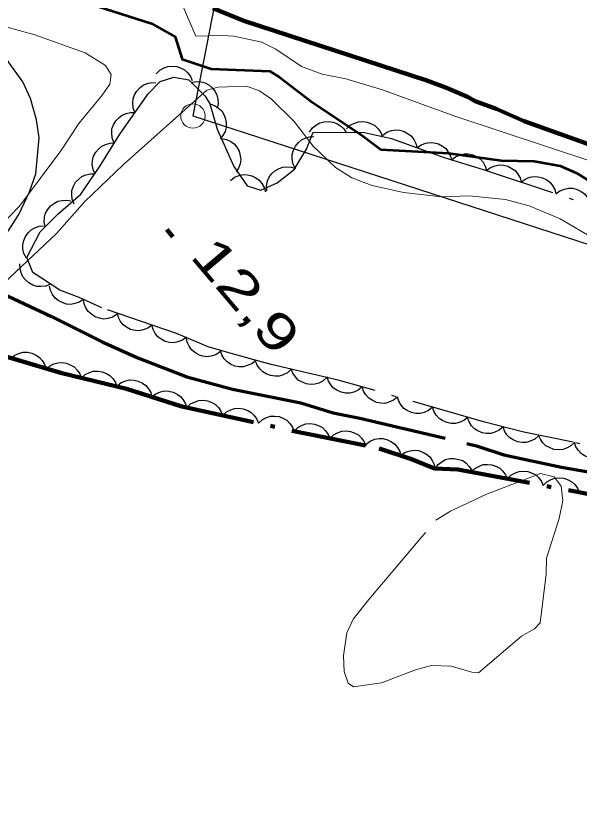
# Model space of a CAD drawing. Extents: x 386081 to 389416, y 5130568 to 5134082.
# Drawn here: x 387282.8 to 387329.1, y 5132640.2 to 5132704.2 of the extents above; entities that cross this region are included whole.
import ezdxf

# ---------------------------------------------------------------- set-up
doc = ezdxf.new("R2010")
doc.units = 0
doc.header["$LTSCALE"] = 1.2
for name, pattern in [('DASH_DOUBLE_DOT', [9.2, 5, -1.2, 0.3, -1.2, 0.3, -1.2]), ('DOT_DASHED', [7.7, 5, -1.2, 0.3, -1.2]), ('LONG_DASHED', [7.5, 6, -1.5])]:
    doc.linetypes.add(name, pattern=pattern)
for name, color, linetype, lineweight in [('1', 7, 'Continuous', 53), ('2', 7, 'Continuous', 13), ('22', 7, 'Continuous', 13), ('3', 7, 'Continuous', 140), ('36', 7, 'Continuous', 13), ('4', 7, 'DASH_DOUBLE_DOT', 53), ('41', 7, 'DOT_DASHED', 25), ('44', 7, 'Continuous', 25)]:
    doc.layers.add(name, color=color, linetype=linetype, lineweight=lineweight)

msp = doc.modelspace()

# ---------------------------------------------------------------- linework, layer by layer
at = {"layer": '1'}
msp.add_lwpolyline([(387289.52, 5132705.01), (387293.96, 5132703.59), (387295.92, 5132702.51), (387296.49, 5132700.67), (387298.86, 5132699.9), (387303.68, 5132699.69), (387304.46, 5132699.21), (387307.15, 5132697.16), (387311.15, 5132694.5), (387312.78, 5132693.28), (387318.34, 5132692.98), (387322.64, 5132692.37), (387325.34, 5132692.33), (387327.48, 5132691.95), (387328.85, 5132691.34), (387330.89, 5132690.05)], dxfattribs=at)
at = {"layer": '2'}
for points in [[(387296.59, 5132704.9), (387297.61, 5132702.57), (387299.75, 5132702.62), (387300.73, 5132702.57), (387303.03, 5132702.07), (387304.18, 5132701.5), (387306.26, 5132700.09), (387307.98, 5132699.46), (387309.9, 5132699.08), (387312.91, 5132698.16), (387318.86, 5132696.01), (387330.33, 5132692.2), (387333.99, 5132691.32), (387338.8, 5132690.46), (387359.26, 5132686.38)], [(387279.42, 5132704.05), (387284.4, 5132702.68), (387288.54, 5132701.21), (387290.2, 5132700.16), (387290.67, 5132699.42), (387290.56, 5132698.63), (387289.94, 5132697.72), (387288.01, 5132695.42), (387286.54, 5132693.17), (387283.16, 5132688.63), (387281.42, 5132686.88)], [(387288.51, 5132689.01), (387291.65, 5132692.03), (387298.51, 5132698.15), (387299.45, 5132698.38), (387301.75, 5132698.48), (387302.84, 5132698.09), (387303.81, 5132697.4), (387305.66, 5132695.58), (387307.23, 5132693.55), (387309.05, 5132691.79), (387310.4, 5132690.97), (387312.07, 5132690.34), (387314.65, 5132689.76), (387317.76, 5132689.41), (387320.01, 5132689.48), (387323, 5132689.19), (387324.94, 5132688.67), (387327.49, 5132687.59), (387330.2, 5132686)], [(387264.51, 5132666), (387286.19, 5132686.4), (387288.51, 5132689.01)]]:
    msp.add_lwpolyline(points, dxfattribs=at)
at = {"layer": '2', "linetype": 'LONG_DASHED'}
msp.add_lwpolyline([(387320.8, 5132650.4), (387320.23, 5132650.46), (387318.54, 5132650.96), (387316.93, 5132650.99), (387315.61, 5132650.66), (387312.84, 5132649.59), (387310.54, 5132649.26), (387310.1, 5132649.55), (387309.76, 5132650.5), (387309.71, 5132651.79), (387310, 5132653.68), (387310.52, 5132654.79), (387311.79, 5132656.41), (387317.29, 5132662.92), (387318.48, 5132663.66), (387321.4, 5132665.01), (387325.88, 5132666.73), (387326.98, 5132666.46), (387327.57, 5132665.7), (387327.69, 5132664.53), (387327.39, 5132663.04), (387326.37, 5132659.79), (387326.33, 5132658.48), (387325.85, 5132654.49), (387325.38, 5132654.01), (387324.32, 5132653.41)], close=True, dxfattribs=at)
at = {"layer": '22', "linetype": 'LONG_DASHED', "lineweight": 70}
msp.add_lwpolyline([(387279.04, 5132682.86), (387281.33, 5132681.68), (387285.76, 5132679.6), (387289.92, 5132677.53), (387292.84, 5132676.22), (387296.88, 5132674.65), (387300.61, 5132673.65), (387306.21, 5132672.52), (387308.88, 5132671.71), (387311.06, 5132671.27), (387320.63, 5132669.01), (387322.87, 5132668.26), (387327.6, 5132667.26), (387331.52, 5132666.57), (387343.15, 5132663.62), (387345.2, 5132662.93), (387350.54, 5132660.55), (387357.31, 5132657.13), (387365.08, 5132652.95), (387368.5, 5132651.4), (387369.55, 5132650.96), (387374.41, 5132649.83)], dxfattribs=at)
at = {"layer": '3'}
msp.add_line((387295.22, 5132686.73), (387295.73, 5132686.12), dxfattribs=at)
at = {"layer": '36', "lineweight": 25}
msp.add_lwpolyline([(387339.88, 5132913.57), (387325.97, 5132843.76), (387310.62, 5132763.9), (387297.35, 5132696.04), (387384.34, 5132667.8), (387460.24, 5132662.26), (387617.76, 5132650.47), (387656.65, 5132646.41), (387738.05, 5132640.04), (387768.02, 5132600.07)], dxfattribs=at)
at = {"layer": '36'}
msp.add_circle((387297.368, 5132696.02), 1, dxfattribs=at)
at = {"layer": '4', "linetype": 'Continuous', "lineweight": 90}
msp.add_lwpolyline([(387299.01, 5132704.86), (387301.54, 5132703.83), (387316.55, 5132698.93), (387318.16, 5132698.33), (387319.89, 5132697.6), (387320.51, 5132697.23), (387322.24, 5132696.62), (387324.52, 5132695.59), (387333.85, 5132692.26), (387336.14, 5132691.6), (387342.06, 5132690.4), (387345.21, 5132689.62), (387350.89, 5132688.54), (387354.78, 5132687.64), (387356.57, 5132687.47), (387358.3, 5132687.11)], dxfattribs=at)
at = {"layer": '41'}
msp.add_lwpolyline([(387282.22, 5132686.59), (387283.1, 5132687.95), (387283.98, 5132689.81), (387284.49, 5132691.29), (387284.77, 5132694.23), (387284.53, 5132695.72), (387284.05, 5132697.45), (387283.43, 5132698.82), (387282.07, 5132700.68), (387280.96, 5132701.8), (387280.21, 5132702.54), (387274.26, 5132706.27)], dxfattribs=at)
at = {"layer": '44'}
for points in [[(387294.36, 5132699.48), (387294.65, 5132699.78), (387295.01, 5132699.97), (387295.32, 5132700.09), (387295.67, 5132700.11), (387296.04, 5132700.08), (387296.4, 5132699.94), (387296.69, 5132699.8), (387296.94, 5132699.56), (387297.16, 5132699.26), (387297.31, 5132698.93)], [(387292.61, 5132696.3), (387292.46, 5132696.69), (387292.43, 5132697.09), (387292.46, 5132697.42), (387292.58, 5132697.75), (387292.76, 5132698.07), (387293.03, 5132698.35), (387293.28, 5132698.55), (387293.61, 5132698.68), (387293.97, 5132698.76), (387294.33, 5132698.75)], [(387297.23, 5132698.78), (387297.64, 5132698.86), (387298.05, 5132698.82), (387298.37, 5132698.74), (387298.67, 5132698.57), (387298.96, 5132698.33), (387299.18, 5132698.02), (387299.34, 5132697.74), (387299.41, 5132697.39), (387299.43, 5132697.02), (387299.36, 5132696.67)], [(387298.75, 5132697.02), (387299.15, 5132696.89), (387299.48, 5132696.66), (387299.73, 5132696.44), (387299.91, 5132696.14), (387300.05, 5132695.8), (387300.1, 5132695.42), (387300.1, 5132695.09), (387300, 5132694.76), (387299.83, 5132694.42), (387299.61, 5132694.15)], [(387290.89, 5132693.84), (387290.74, 5132694.23), (387290.71, 5132694.64), (387290.73, 5132694.97), (387290.85, 5132695.3), (387291.04, 5132695.62), (387291.31, 5132695.89), (387291.56, 5132696.1), (387291.89, 5132696.23), (387292.25, 5132696.3), (387292.61, 5132696.3)], [(387306.93, 5132694.69), (387307.17, 5132695.04), (387307.49, 5132695.29), (387307.77, 5132695.46), (387308.11, 5132695.55), (387308.48, 5132695.58), (387308.86, 5132695.51), (387309.17, 5132695.42), (387309.46, 5132695.22), (387309.74, 5132694.97), (387309.93, 5132694.67)], [(387309.97, 5132694.97), (387310.27, 5132695.26), (387310.63, 5132695.44), (387310.94, 5132695.55), (387311.29, 5132695.57), (387311.66, 5132695.53), (387312.02, 5132695.39), (387312.3, 5132695.24), (387312.55, 5132694.98), (387312.77, 5132694.68), (387312.9, 5132694.35)], [(387312.93, 5132694.45), (387313.27, 5132694.7), (387313.66, 5132694.83), (387313.98, 5132694.89), (387314.33, 5132694.86), (387314.69, 5132694.76), (387315.02, 5132694.57), (387315.28, 5132694.38), (387315.49, 5132694.1), (387315.66, 5132693.77), (387315.75, 5132693.42)], [(387289.35, 5132691.27), (387289.18, 5132691.65), (387289.12, 5132692.05), (387289.13, 5132692.38), (387289.23, 5132692.72), (387289.4, 5132693.05), (387289.65, 5132693.34), (387289.89, 5132693.56), (387290.21, 5132693.7), (387290.57, 5132693.8), (387290.93, 5132693.82)], [(387299.71, 5132694.18), (387300.12, 5132694.11), (387300.48, 5132693.92), (387300.75, 5132693.73), (387300.97, 5132693.46), (387301.15, 5132693.14), (387301.24, 5132692.76), (387301.29, 5132692.44), (387301.23, 5132692.09), (387301.11, 5132691.74), (387300.92, 5132691.44)], [(387305.75, 5132691.76), (387305.57, 5132692.14), (387305.52, 5132692.55), (387305.51, 5132692.88), (387305.61, 5132693.21), (387305.77, 5132693.55), (387306.02, 5132693.84), (387306.26, 5132694.06), (387306.58, 5132694.21), (387306.93, 5132694.32), (387307.29, 5132694.34)], [(387315.75, 5132693.42), (387316.09, 5132693.66), (387316.47, 5132693.8), (387316.8, 5132693.86), (387317.15, 5132693.83), (387317.5, 5132693.73), (387317.84, 5132693.54), (387318.1, 5132693.35), (387318.31, 5132693.07), (387318.48, 5132692.74), (387318.57, 5132692.39)], [(387318.58, 5132692.42), (387318.9, 5132692.69), (387319.28, 5132692.84), (387319.6, 5132692.93), (387319.95, 5132692.92), (387320.31, 5132692.84), (387320.65, 5132692.67), (387320.93, 5132692.5), (387321.16, 5132692.23), (387321.34, 5132691.91), (387321.45, 5132691.56)], [(387303.42, 5132689.89), (387303.4, 5132690.3), (387303.49, 5132690.7), (387303.61, 5132691.01), (387303.82, 5132691.29), (387304.09, 5132691.54), (387304.43, 5132691.72), (387304.73, 5132691.84), (387305.08, 5132691.87), (387305.45, 5132691.84), (387305.79, 5132691.73)], [(387321.45, 5132691.55), (387321.78, 5132691.81), (387322.16, 5132691.95), (387322.48, 5132692.02), (387322.83, 5132692), (387323.19, 5132691.91), (387323.53, 5132691.73), (387323.8, 5132691.55), (387324.02, 5132691.27), (387324.2, 5132690.95), (387324.29, 5132690.6)], [(387287.62, 5132688.81), (387287.47, 5132689.2), (387287.44, 5132689.6), (387287.45, 5132689.93), (387287.57, 5132690.27), (387287.75, 5132690.59), (387288.02, 5132690.86), (387288.27, 5132691.07), (387288.59, 5132691.21), (387288.96, 5132691.29), (387289.32, 5132691.29)], [(387300.46, 5132690.75), (387300.78, 5132691), (387301.16, 5132691.15), (387301.49, 5132691.23), (387301.84, 5132691.21), (387302.2, 5132691.12), (387302.54, 5132690.95), (387302.81, 5132690.76), (387303.03, 5132690.49), (387303.21, 5132690.17), (387303.31, 5132689.82)], [(387324.29, 5132690.6), (387324.62, 5132690.85), (387325.01, 5132691), (387325.33, 5132691.07), (387325.68, 5132691.05), (387326.04, 5132690.96), (387326.38, 5132690.78), (387326.65, 5132690.6), (387326.86, 5132690.32), (387327.04, 5132689.99), (387327.14, 5132689.65)], [(387327.14, 5132689.65), (387327.47, 5132689.9), (387327.85, 5132690.04), (387328.17, 5132690.12), (387328.52, 5132690.1), (387328.88, 5132690.01), (387329.22, 5132689.83), (387329.49, 5132689.64), (387329.71, 5132689.37), (387329.89, 5132689.04), (387329.98, 5132688.7)], [(387285.25, 5132686.93), (387285.17, 5132687.34), (387285.21, 5132687.74), (387285.28, 5132688.07), (387285.46, 5132688.37), (387285.7, 5132688.65), (387286.01, 5132688.88), (387286.29, 5132689.04), (387286.64, 5132689.11), (387287.01, 5132689.12), (387287.36, 5132689.06)], [(387283.71, 5132684.38), (387283.51, 5132684.75), (387283.43, 5132685.15), (387283.41, 5132685.48), (387283.49, 5132685.82), (387283.64, 5132686.16), (387283.87, 5132686.46), (387284.1, 5132686.7), (387284.41, 5132686.87), (387284.76, 5132686.99), (387285.11, 5132687.03)], [(387285.69, 5132682.25), (387285.31, 5132682.09), (387284.9, 5132682.05), (387284.57, 5132682.06), (387284.24, 5132682.17), (387283.91, 5132682.35), (387283.63, 5132682.61), (387283.42, 5132682.85), (387283.28, 5132683.18), (387283.19, 5132683.54), (387283.18, 5132683.9)], [(387288.41, 5132681.01), (387288.07, 5132680.77), (387287.68, 5132680.65), (387287.35, 5132680.59), (387287, 5132680.62), (387286.65, 5132680.73), (387286.32, 5132680.92), (387286.06, 5132681.11), (387285.85, 5132681.4), (387285.69, 5132681.73), (387285.6, 5132682.08)], [(387291.13, 5132679.75), (387290.77, 5132679.53), (387290.38, 5132679.43), (387290.05, 5132679.39), (387289.71, 5132679.45), (387289.36, 5132679.57), (387289.04, 5132679.79), (387288.79, 5132680), (387288.6, 5132680.3), (387288.46, 5132680.64), (387288.4, 5132680.99)], [(387294.01, 5132678.89), (387293.68, 5132678.64), (387293.3, 5132678.5), (387292.97, 5132678.43), (387292.62, 5132678.45), (387292.26, 5132678.54), (387291.93, 5132678.73), (387291.66, 5132678.91), (387291.44, 5132679.19), (387291.27, 5132679.52), (387291.18, 5132679.87)], [(387296.85, 5132677.91), (387296.51, 5132677.66), (387296.13, 5132677.52), (387295.81, 5132677.45), (387295.46, 5132677.47), (387295.1, 5132677.56), (387294.76, 5132677.75), (387294.49, 5132677.93), (387294.28, 5132678.21), (387294.11, 5132678.54), (387294.01, 5132678.89)], [(387299.59, 5132676.69), (387299.24, 5132676.46), (387298.85, 5132676.35), (387298.52, 5132676.3), (387298.17, 5132676.35), (387297.82, 5132676.46), (387297.5, 5132676.67), (387297.24, 5132676.87), (387297.05, 5132677.16), (387296.9, 5132677.5), (387296.83, 5132677.85)], [(387282.44, 5132676.17), (387282.76, 5132676.44), (387283.14, 5132676.6), (387283.46, 5132676.68), (387283.81, 5132676.67), (387284.17, 5132676.6), (387284.51, 5132676.43), (387284.79, 5132676.25), (387285.02, 5132675.98), (387285.21, 5132675.67), (387285.32, 5132675.32)], [(387302.52, 5132676), (387302.21, 5132675.73), (387301.83, 5132675.57), (387301.52, 5132675.48), (387301.16, 5132675.48), (387300.8, 5132675.54), (387300.45, 5132675.7), (387300.17, 5132675.87), (387299.94, 5132676.14), (387299.75, 5132676.45), (387299.63, 5132676.79)], [(387285.3, 5132675.25), (387285.6, 5132675.54), (387285.97, 5132675.71), (387286.29, 5132675.81), (387286.64, 5132675.82), (387287, 5132675.77), (387287.36, 5132675.62), (387287.64, 5132675.46), (387287.88, 5132675.2), (387288.09, 5132674.89), (387288.22, 5132674.56)], [(387305.43, 5132675.28), (387305.13, 5132674.99), (387304.76, 5132674.82), (387304.45, 5132674.71), (387304.1, 5132674.7), (387303.73, 5132674.75), (387303.38, 5132674.9), (387303.09, 5132675.06), (387302.85, 5132675.31), (387302.64, 5132675.62), (387302.51, 5132675.95)], [(387308.36, 5132674.61), (387308.05, 5132674.32), (387307.69, 5132674.14), (387307.37, 5132674.04), (387307.02, 5132674.03), (387306.66, 5132674.08), (387306.3, 5132674.23), (387306.01, 5132674.38), (387305.77, 5132674.64), (387305.56, 5132674.94), (387305.43, 5132675.28)], [(387288.22, 5132674.56), (387288.52, 5132674.84), (387288.89, 5132675.01), (387289.2, 5132675.12), (387289.56, 5132675.13), (387289.92, 5132675.07), (387290.27, 5132674.92), (387290.56, 5132674.76), (387290.8, 5132674.51), (387291.01, 5132674.2), (387291.13, 5132673.86)], [(387311.25, 5132673.83), (387310.93, 5132673.56), (387310.56, 5132673.4), (387310.24, 5132673.31), (387309.89, 5132673.32), (387309.53, 5132673.39), (387309.18, 5132673.56), (387308.9, 5132673.73), (387308.67, 5132673.99), (387308.48, 5132674.31), (387308.37, 5132674.65)], [(387291.15, 5132673.92), (387291.48, 5132674.18), (387291.86, 5132674.33), (387292.18, 5132674.4), (387292.53, 5132674.39), (387292.89, 5132674.31), (387293.23, 5132674.13), (387293.5, 5132673.95), (387293.72, 5132673.68), (387293.91, 5132673.36), (387294.01, 5132673.01)], [(387294.01, 5132673.01), (387294.34, 5132673.27), (387294.71, 5132673.42), (387295.04, 5132673.5), (387295.39, 5132673.48), (387295.75, 5132673.4), (387296.09, 5132673.22), (387296.36, 5132673.05), (387296.58, 5132672.77), (387296.77, 5132672.45), (387296.87, 5132672.1)], [(387314.14, 5132673), (387313.82, 5132672.73), (387313.44, 5132672.57), (387313.12, 5132672.48), (387312.77, 5132672.49), (387312.41, 5132672.56), (387312.06, 5132672.73), (387311.79, 5132672.9), (387311.56, 5132673.17), (387311.36, 5132673.48), (387311.25, 5132673.83)], [(387296.88, 5132672.14), (387297.18, 5132672.43), (387297.54, 5132672.61), (387297.86, 5132672.72), (387298.21, 5132672.73), (387298.57, 5132672.68), (387298.93, 5132672.54), (387299.22, 5132672.39), (387299.46, 5132672.13), (387299.67, 5132671.83), (387299.81, 5132671.49)], [(387317.02, 5132672.17), (387316.7, 5132671.9), (387316.32, 5132671.74), (387316.01, 5132671.65), (387315.65, 5132671.66), (387315.29, 5132671.73), (387314.95, 5132671.9), (387314.67, 5132672.07), (387314.44, 5132672.34), (387314.25, 5132672.65), (387314.14, 5132673)], [(387299.81, 5132671.49), (387300.11, 5132671.78), (387300.47, 5132671.96), (387300.79, 5132672.07), (387301.14, 5132672.09), (387301.5, 5132672.04), (387301.86, 5132671.89), (387302.15, 5132671.74), (387302.39, 5132671.49), (387302.6, 5132671.18), (387302.74, 5132670.85)], [(387319.9, 5132671.34), (387319.58, 5132671.07), (387319.21, 5132670.91), (387318.89, 5132670.83), (387318.54, 5132670.83), (387318.18, 5132670.9), (387317.83, 5132671.07), (387317.55, 5132671.24), (387317.32, 5132671.51), (387317.13, 5132671.83), (387317.02, 5132672.17)], [(387302.74, 5132670.85), (387303.04, 5132671.14), (387303.4, 5132671.32), (387303.72, 5132671.43), (387304.07, 5132671.44), (387304.43, 5132671.39), (387304.79, 5132671.25), (387305.08, 5132671.1), (387305.32, 5132670.84), (387305.53, 5132670.54), (387305.67, 5132670.2)], [(387305.67, 5132670.2), (387305.97, 5132670.5), (387306.33, 5132670.68), (387306.64, 5132670.8), (387306.99, 5132670.82), (387307.35, 5132670.78), (387307.71, 5132670.64), (387308, 5132670.49), (387308.25, 5132670.24), (387308.47, 5132669.94), (387308.61, 5132669.61)], [(387322.8, 5132670.56), (387322.49, 5132670.28), (387322.12, 5132670.11), (387321.8, 5132670.02), (387321.45, 5132670.01), (387321.09, 5132670.07), (387320.74, 5132670.23), (387320.45, 5132670.39), (387320.22, 5132670.65), (387320.01, 5132670.96), (387319.89, 5132671.3)], [(387308.61, 5132669.61), (387308.91, 5132669.9), (387309.27, 5132670.09), (387309.58, 5132670.2), (387309.93, 5132670.22), (387310.29, 5132670.18), (387310.65, 5132670.04), (387310.94, 5132669.89), (387311.19, 5132669.64), (387311.41, 5132669.34), (387311.55, 5132669.01)], [(387325.71, 5132669.82), (387325.4, 5132669.55), (387325.03, 5132669.38), (387324.71, 5132669.28), (387324.36, 5132669.27), (387323.99, 5132669.33), (387323.64, 5132669.49), (387323.36, 5132669.65), (387323.12, 5132669.91), (387322.92, 5132670.22), (387322.8, 5132670.56)], [(387311.58, 5132669.14), (387311.91, 5132669.39), (387312.29, 5132669.54), (387312.61, 5132669.61), (387312.97, 5132669.59), (387313.32, 5132669.5), (387313.66, 5132669.32), (387313.93, 5132669.14), (387314.15, 5132668.87), (387314.33, 5132668.54), (387314.43, 5132668.19)], [(387328.66, 5132669.28), (387328.36, 5132668.99), (387328, 5132668.8), (387327.69, 5132668.69), (387327.34, 5132668.67), (387326.97, 5132668.71), (387326.61, 5132668.85), (387326.32, 5132669), (387326.07, 5132669.25), (387325.86, 5132669.55), (387325.72, 5132669.88)], [(387331.56, 5132668.51), (387331.25, 5132668.23), (387330.87, 5132668.07), (387330.56, 5132667.97), (387330.21, 5132667.97), (387329.84, 5132668.04), (387329.49, 5132668.19), (387329.21, 5132668.36), (387328.98, 5132668.62), (387328.78, 5132668.93), (387328.66, 5132669.27)], [(387314.45, 5132668.26), (387314.8, 5132668.49), (387315.19, 5132668.6), (387315.52, 5132668.65), (387315.87, 5132668.61), (387316.22, 5132668.49), (387316.54, 5132668.29), (387316.8, 5132668.09), (387317, 5132667.8), (387317.15, 5132667.46), (387317.22, 5132667.11)], [(387317.23, 5132667.13), (387317.47, 5132667.47), (387317.8, 5132667.71), (387318.09, 5132667.87), (387318.43, 5132667.95), (387318.8, 5132667.97), (387319.18, 5132667.89), (387319.49, 5132667.79), (387319.77, 5132667.58), (387320.03, 5132667.32), (387320.23, 5132667.02)], [(387320.21, 5132666.85), (387320.5, 5132667.15), (387320.86, 5132667.34), (387321.17, 5132667.46), (387321.52, 5132667.48), (387321.89, 5132667.45), (387322.25, 5132667.31), (387322.54, 5132667.17), (387322.79, 5132666.92), (387323.01, 5132666.63), (387323.16, 5132666.3)], [(387323.16, 5132666.3), (387323.45, 5132666.59), (387323.81, 5132666.79), (387324.12, 5132666.9), (387324.47, 5132666.93), (387324.83, 5132666.89), (387325.19, 5132666.76), (387325.49, 5132666.62), (387325.74, 5132666.37), (387325.96, 5132666.07), (387326.1, 5132665.74)], [(387326.1, 5132665.74), (387326.4, 5132666.04), (387326.76, 5132666.23), (387327.06, 5132666.35), (387327.42, 5132666.38), (387327.78, 5132666.34), (387328.14, 5132666.21), (387328.44, 5132666.06), (387328.69, 5132665.82), (387328.91, 5132665.52), (387329.05, 5132665.19)]]:
    msp.add_lwpolyline(points, dxfattribs=at)
at = {"layer": '44', "linetype": 'DOT_DASHED'}
msp.add_lwpolyline([(387336.3, 5132667.26), (387328.56, 5132669.3), (387324.5, 5132670.13), (387321.19, 5132670.97), (387309.29, 5132674.39), (387303.78, 5132675.66), (387300.7, 5132676.5), (387298.61, 5132677.1), (387296.03, 5132678.19), (387289.9, 5132680.31), (387288.05, 5132681.15), (387286.45, 5132681.76), (387284.23, 5132683.21), (387283.74, 5132684.44), (387284.85, 5132686.53), (387286.32, 5132688.01), (387288.17, 5132689.61), (387289.77, 5132691.95), (387291.37, 5132694.53), (387293.7, 5132697.85), (387294.69, 5132698.84), (387295.8, 5132699.21), (387297.03, 5132698.98), (387298.38, 5132697.64), (387298.75, 5132697.02), (387299.37, 5132694.94), (387300.72, 5132691.89), (387301.83, 5132690.3), (387302.94, 5132689.94), (387304.29, 5132690.56), (387305.67, 5132691.63), (387306.67, 5132693.3), (387307.22, 5132694.69), (387311.43, 5132694.66), (387313.65, 5132694.19), (387317.96, 5132692.61), (387321.16, 5132691.65), (387329.73, 5132688.78)], dxfattribs=at)
at = {"layer": '44', "linetype": 'DOT_DASHED', "lineweight": 90}
msp.add_lwpolyline([(387281.44, 5132676.47), (387286.61, 5132674.94), (387291.93, 5132673.67), (387296.47, 5132672.23), (387305.64, 5132670.21), (387312.63, 5132668.79), (387315.29, 5132667.91), (387317.17, 5132667.13), (387319.08, 5132667.06), (387330.4, 5132664.94)], dxfattribs=at)

# ---------------------------------------------------------------- texts
at = {"layer": '3', "width": 1.4}
msp.add_text('12,9   ', height=3, rotation=310.294, dxfattribs=at).set_placement((387297.05, 5132684.51))

doc.saveas('drawing.dxf')
